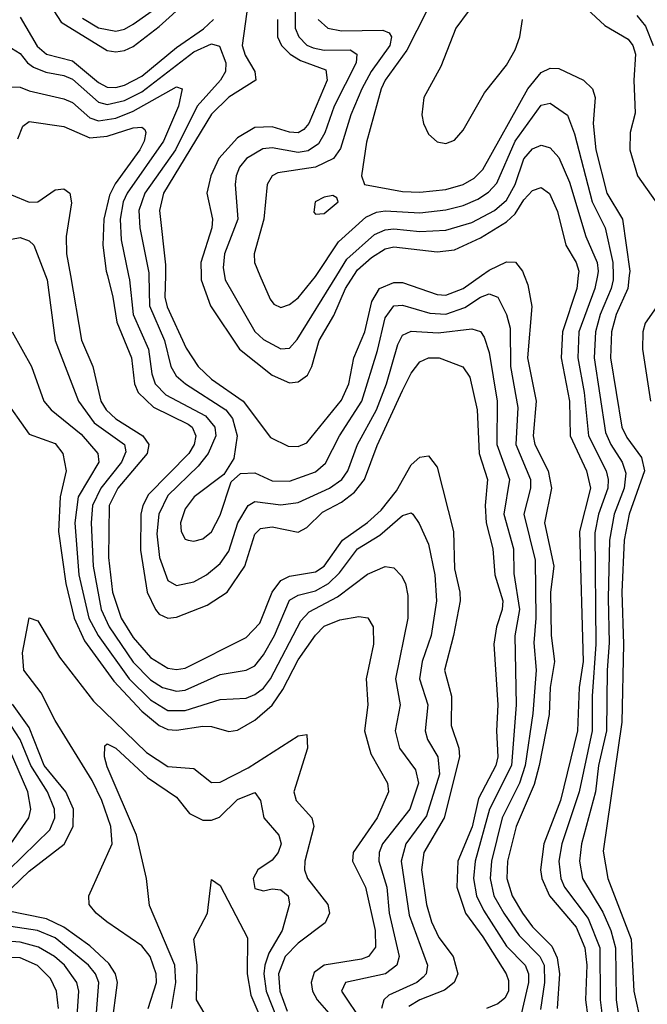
# Model space of a CAD drawing. Header units: inches. Extents: x 990535 to 1117859, y 769386 to 892122.
# Tile 875 of 1056: x 1050809 to 1052254, y 888320 to 890590. Entities that reach past the tile are written whole.
import ezdxf

# ---------------------------------------------------------------- set-up
doc = ezdxf.new("R2010")
doc.units = ezdxf.units.IN
doc.header["$MEASUREMENT"] = 0
doc.layers.add('B0858', color=7, linetype='Continuous')
doc.layers.add('B0859', color=7, linetype='Continuous')

msp = doc.modelspace()

# ---------------------------------------------------------------- linework, layer by layer
at = {"layer": 'B0858', "color": 5}
for points, elevation in [([(1050867.7, 890000), (1050871.5, 889990), (1050890.4, 889850), (1050944.1, 889710), (1050980.4, 889660.4), (1051049.7, 889610), (1051053.3, 889593.3), (1051043.4, 889570), (1050995.1, 889510), (1050976.5, 889470), (1050973.3, 889430), (1050977.7, 889330), (1050996.3, 889230), (1051014.6, 889190), (1051070, 889108.7), (1051110, 889067.5), (1051137.5, 889050), (1051170, 889041.6), (1051190, 889044.3), (1051270, 889080.2), (1051330, 889090.1), (1051350, 889100.3), (1051370, 889125.5), (1051395.1, 889170), (1051430, 889251.3), (1051450, 889262.8), (1051490, 889273.2), (1051519.8, 889290), (1051545.5, 889314.5), (1051586.7, 889370), (1051638.4, 889401.6), (1051690, 889446.6), (1051710, 889452.7), (1051713.7, 889450), (1051728.4, 889428.4), (1051750, 889380.8), (1051764.9, 889310), (1051768.3, 889250), (1051756.3, 889170), (1051735.4, 889110), (1051729.2, 889070), (1051748.8, 889010), (1051742.5, 888950), (1051747.9, 888930), (1051771.9, 888890), (1051775.1, 888850), (1051745.9, 888754.1), (1051698, 888690), (1051687.1, 888650), (1051705.7, 888525.7), (1051748.1, 888410), (1051745, 888390), (1051737.9, 888382.1), (1051723.1, 888370), (1051659.1, 888340.9), (1051647, 888330), (1051641.7, 888310)], 3560), ([(1050925.2, 890000), (1050951, 889851), (1050977.2, 889790), (1050995.8, 889710), (1051007.9, 889690), (1051029.8, 889669.8), (1051091.9, 889630), (1051105.7, 889610), (1051101.9, 889590), (1051034.5, 889510), (1051014.6, 889470), (1051013.4, 889350), (1051022.2, 889270), (1051042.2, 889210), (1051070, 889165.1), (1051110, 889119.2), (1051150, 889094.9), (1051170, 889092), (1051190, 889095.1), (1051330, 889165.2), (1051361.3, 889198.7), (1051390.4, 889269.6), (1051410, 889296.8), (1051430, 889306.7), (1051490, 889316.6), (1051510, 889329.6), (1051551.8, 889390), (1051609.6, 889430.4), (1051640.8, 889459.2), (1051676.1, 889503.9), (1051710, 889563.8), (1051730, 889581), (1051750, 889584.4), (1051770, 889557.8), (1051807.9, 889410), (1051810, 889323.8), (1051822.3, 889270), (1051823, 889250), (1051807.4, 889170), (1051787, 889090), (1051803.3, 889030), (1051802.3, 888962.3), (1051820.1, 888910), (1051821.7, 888890), (1051786, 888750), (1051739.2, 888670), (1051733.8, 888630), (1051745.8, 888550), (1051756.8, 888510), (1051773.7, 888473.7), (1051806.7, 888430), (1051817.8, 888390), (1051809.3, 888370), (1051787.2, 888352.8), (1051730, 888330), (1051705.1, 888314.9)], 3580), ([(1051010.4, 890000), (1051023.4, 889950), (1051032, 889892), (1051066.2, 889810), (1051073, 889750), (1051081.4, 889730), (1051116.5, 889696.5), (1051196.9, 889656.9), (1051205.6, 889650), (1051214.5, 889630), (1051210.3, 889610), (1051198.1, 889590), (1051105.1, 889494.9), (1051092.3, 889470), (1051087.9, 889450), (1051086.9, 889366.9), (1051102.5, 889270), (1051121.2, 889230), (1051130, 889219.5), (1051150, 889209.7), (1051170, 889212.1), (1051240.3, 889239.7), (1051286.2, 889270), (1051326.8, 889330), (1051350, 889403.9), (1051363.1, 889416.9), (1051390, 889420.9), (1051450, 889408.2), (1051470, 889418.9), (1051505.8, 889454.2), (1051550, 889477.8), (1051579.6, 889500.4), (1051602.4, 889530), (1051631.9, 889608.1), (1051690, 889734.7), (1051710, 889774.6), (1051730, 889800.9), (1051750, 889810.5), (1051774.9, 889810), (1051829.2, 889789.2), (1051845.5, 889765.5), (1051862.2, 889690), (1051866.9, 889590), (1051886.4, 889530), (1051880.4, 889470), (1051882.6, 889430), (1051898.7, 889370), (1051902.7, 889310), (1051921.2, 889250), (1051920.1, 889230), (1051907.1, 889190), (1051900.3, 889150), (1051910, 889010), (1051906.8, 888950), (1051910, 888890), (1051905.2, 888870), (1051865.6, 888794.4), (1051850.7, 888729.3), (1051818, 888650), (1051815.2, 888590), (1051835.1, 888530), (1051875.5, 888475.5), (1051929.2, 888390), (1051934.6, 888374.6), (1051934.4, 888350), (1051925.7, 888334.3), (1051910, 888320.8), (1051883.7, 888310)], 3620), ([(1051059.1, 890000), (1051061.1, 889990), (1051069.8, 889910), (1051105.4, 889830), (1051113, 889773), (1051120.7, 889750), (1051144.8, 889724.8), (1051236.7, 889676.7), (1051258.3, 889650), (1051260.3, 889630), (1051243, 889590), (1051219.4, 889560.6), (1051150, 889492.7), (1051128.8, 889450), (1051124.1, 889404.1), (1051130.3, 889350), (1051150, 889297), (1051170, 889285.6), (1051210, 889294.1), (1051239, 889310), (1051270, 889335.7), (1051290, 889364.6), (1051310.9, 889430), (1051334.6, 889470), (1051350, 889478.7), (1051410, 889471.4), (1051450, 889476.8), (1051522.5, 889510), (1051550.5, 889530), (1051564.7, 889550), (1051586.6, 889610), (1051630, 889690.6), (1051653.1, 889750), (1051679.2, 889840.8), (1051690, 889862.6), (1051710, 889871.8), (1051772.1, 889867.9), (1051850, 889877), (1051870, 889870.7), (1051878.1, 889858.1), (1051890, 889822.7), (1051908.4, 889710), (1051907.7, 889610), (1051936.4, 889530), (1051923.8, 889450), (1051945.7, 889370), (1051946.9, 889313.1), (1051959.8, 889230), (1051949.3, 889169.3), (1051952.4, 889010), (1051941, 888870), (1051890.7, 888770), (1051857.4, 888650), (1051853.6, 888610), (1051860.4, 888570), (1051876.5, 888536.5), (1051930, 888454.2), (1051973.1, 888410), (1051980.6, 888390), (1051980.6, 888370), (1051961.9, 888290)], 3640), ([(1051105.9, 890000), (1051107.6, 889930), (1051142.3, 889850), (1051157, 889790), (1051168.8, 889768.8), (1051190.2, 889750.2), (1051283.1, 889690), (1051299, 889670), (1051309.8, 889630.2), (1051302, 889578), (1051279.1, 889540.9), (1051210.1, 889490), (1051190, 889461.8), (1051179.2, 889430), (1051180.1, 889410), (1051190, 889392.1), (1051196.3, 889390), (1051210, 889387.6), (1051230, 889392.9), (1051250, 889409), (1051270, 889447.8), (1051295.4, 889524.6), (1051316.8, 889543.2), (1051350, 889545.4), (1051390, 889526.8), (1051430, 889526.1), (1051490, 889547.6), (1051513, 889567), (1051545.3, 889630), (1051596.7, 889710), (1051632.8, 889827.2), (1051650, 889902.3), (1051670, 889930), (1051690, 889931.9), (1051752.9, 889912.9), (1051790, 889911.1), (1051833.8, 889926.2), (1051870, 889950.1), (1051890, 889957.9), (1051910, 889950), (1051929.8, 889909.8), (1051938.2, 889878.2), (1051938.7, 889790), (1051955.6, 889695.6), (1051951.1, 889610), (1051985.2, 889530), (1051985, 889510), (1051970, 889450), (1051996, 889344), (1051997.7, 889210), (1051993, 889153), (1051998.1, 889090), (1051990.2, 888990), (1051972.9, 888870), (1051959.6, 888830), (1051920.2, 888750), (1051895.4, 888650), (1051892.1, 888610), (1051900.7, 888570), (1051923.4, 888530), (1051958.6, 888478.6), (1052006.8, 888430), (1052016.2, 888410), (1052017.3, 888370), (1052008.2, 888308.2)], 3660), ([(1051144.1, 890000), (1051142.9, 889950), (1051147.9, 889927.9), (1051192.1, 889832.1), (1051219.6, 889790), (1051250, 889760.9), (1051323.5, 889710), (1051386.4, 889626.4), (1051426.8, 889606.8), (1051450, 889606.1), (1051470, 889614.5), (1051550, 889712.3), (1051566.8, 889750), (1051578.2, 889810), (1051603.8, 889870), (1051619.8, 889940.2), (1051637.5, 889970), (1051670, 889983.9), (1051690, 889984), (1051770, 889955.9), (1051790, 889954.8), (1051830, 889969.8), (1051872.6, 890000)], 3680), ([(1051226.2, 890000), (1051226.2, 889990), (1051248, 889930), (1051315.2, 889830), (1051390, 889770.1), (1051430, 889752.4), (1051450, 889754.5), (1051471.2, 889770), (1051481.2, 889790), (1051498.1, 889850), (1051531.9, 889908.1), (1051558.6, 889970), (1051578.1, 890000)], 3720), ([(1051280.4, 890000), (1051282.1, 889990), (1051350, 889871), (1051370, 889852.4), (1051410, 889831), (1051430, 889832.7), (1051447.9, 889852.1), (1051539.2, 890000)], 3740), ([(1051361.9, 890000), (1051385.1, 889945.1), (1051393.8, 889933.8), (1051410, 889926.1), (1051430, 889933), (1051450, 889948.7), (1051490, 889997.9), (1051491.4, 890000)], 3760), ([(1051970.8, 890000), (1051978.8, 889978.8), (1051988.4, 889928.4), (1051978.4, 889810), (1051998.4, 889710), (1051991.5, 889630), (1051995.2, 889610), (1052025.4, 889550), (1052033.4, 889510), (1052017.5, 889430), (1052038.7, 889330), (1052030.9, 889270), (1052032.4, 889170), (1052040.5, 889110), (1052030.7, 889050), (1052028.3, 888988.3), (1052005.1, 888870), (1051993.2, 888826.8), (1051951.9, 888730), (1051932.4, 888650), (1051930.2, 888610), (1051942.7, 888570), (1051966.6, 888530), (1051990, 888498.5), (1052033.9, 888453.9), (1052046.6, 888426.6), (1052051.6, 888390), (1052046.5, 888310)], 3680), ([(1052095.2, 890000), (1052091.6, 889970), (1052058.8, 889870), (1052056.1, 889810), (1052074.6, 889710), (1052076.6, 889630), (1052114, 889550), (1052123, 889510), (1052097.8, 889410), (1052106.1, 889110), (1052097.4, 889050), (1052093.5, 888950), (1052054.1, 888790), (1052016, 888690), (1052007.8, 888630), (1052010.9, 888610), (1052028.7, 888570), (1052090, 888497.3), (1052109.9, 888450), (1052114.7, 888410), (1052112.1, 888330), (1052122.5, 888250)], 3720), ([(1052139.1, 890000), (1052133.1, 889970), (1052096.6, 889870), (1052094.2, 889810), (1052108.4, 889730), (1052118.9, 889630), (1052159.1, 889550), (1052164.2, 889530), (1052163.5, 889510), (1052142, 889450), (1052133, 889407), (1052135.6, 889150), (1052127.2, 889030), (1052127.2, 888950), (1052097, 888810), (1052057, 888690), (1052050.5, 888650), (1052055.1, 888610), (1052063.2, 888590), (1052117.9, 888517.9), (1052145, 888450), (1052145.3, 888330), (1052155.9, 888250)], 3740), ([(1052175.6, 890000), (1052175.8, 889990), (1052171.2, 889970), (1052145.9, 889910), (1052134.5, 889870), (1052131.7, 889810), (1052158.2, 889638.2), (1052170.3, 889610), (1052196.4, 889570), (1052204.3, 889544.3), (1052200.9, 889510), (1052177.6, 889450), (1052166.7, 889390), (1052163.6, 889256.4), (1052166.6, 889153.4), (1052161.5, 889090), (1052159.9, 888950), (1052141.8, 888870), (1052135, 888810), (1052102.4, 888690), (1052098.1, 888650), (1052104.5, 888610), (1052152, 888532), (1052170.4, 888490), (1052181.1, 888450), (1052182.4, 888330), (1052193.8, 888250)], 3760), ([(1052212.6, 890000), (1052209.6, 889970), (1052182.2, 889910), (1052171.5, 889870), (1052169.3, 889810), (1052195.7, 889650), (1052206.8, 889626.8), (1052240.4, 889580.4), (1052247.4, 889550), (1052212.4, 889450), (1052201, 889390), (1052195.4, 889270), (1052199.1, 889150), (1052195.4, 888970), (1052152.8, 888672.8), (1052163.1, 888610), (1052217, 888470), (1052223.1, 888350), (1052240.6, 888270)], 3780), ([(1052290.6, 889949.4), (1052249.3, 889890), (1052244, 889870), (1052243.2, 889830), (1052261.2, 889710)], 3820), ([(1050791.4, 889870), (1050835.4, 889790), (1050864.2, 889710), (1050880.9, 889690), (1050950, 889634.1), (1050988.4, 889590), (1050990.7, 889570), (1050943.1, 889490), (1050935.3, 889430), (1050945, 889310), (1050968, 889210), (1050988.9, 889170), (1051060.7, 889070), (1051110, 889021.8), (1051150, 888997.3), (1051190, 888996.8), (1051270, 889022.6), (1051330, 889025.9), (1051350, 889033.7), (1051370, 889048.5), (1051386.5, 889070), (1051456.3, 889203.7), (1051475.6, 889224.4), (1051540.7, 889259.3), (1051610, 889311.6), (1051650, 889328.9), (1051670, 889325.9), (1051687.8, 889307.8), (1051696.8, 889290), (1051702.4, 889262.4), (1051702.9, 889210), (1051673.8, 889070), (1051684.6, 889010), (1051673.3, 888950), (1051683.4, 888910), (1051720.4, 888860.4), (1051727, 888830), (1051706.8, 888770), (1051643.9, 888690), (1051636.3, 888670), (1051635.9, 888650), (1051653.9, 888590), (1051659.5, 888530), (1051682.7, 888430), (1051677, 888410), (1051651.3, 888390), (1051559.2, 888370), (1051549.6, 888350), (1051598.2, 888278.2)], 3540), ([(1050770, 889720.2), (1050830, 889634.4), (1050890, 889612.9), (1050908.1, 889590), (1050915.5, 889550), (1050901.4, 889490), (1050898, 889410), (1050915, 889290), (1050933.9, 889210), (1050958.1, 889158.1), (1051025.1, 889065.1), (1051090, 888996), (1051130, 888962.8), (1051150, 888953.7), (1051170, 888951.5), (1051230, 888961.2), (1051250, 888960.6), (1051290, 888948.7), (1051310, 888951.5), (1051350, 888974.8), (1051390.2, 889009.8), (1051414.5, 889045.5), (1051450, 889113.6), (1051490, 889170.9), (1051510, 889191.9), (1051545.9, 889205.9), (1051590, 889214.2), (1051610.5, 889210.5), (1051622.5, 889190), (1051623.7, 889150), (1051606.2, 889070), (1051610.1, 889010), (1051602.4, 888950), (1051617.4, 888897.4), (1051656, 888830), (1051658.3, 888810), (1051631.7, 888750), (1051576.3, 888670), (1051574.8, 888650), (1051605, 888590), (1051627.4, 888490), (1051628.3, 888451.6), (1051611.9, 888430), (1051596.1, 888423.9), (1051509.6, 888410), (1051486.8, 888393.2), (1051479.7, 888370), (1051483.3, 888350), (1051493.4, 888330), (1051563.2, 888250)], 3520), ([(1051104.2, 888310), (1051123.7, 888370), (1051123.2, 888390), (1051108.9, 888430), (1051090, 888454.5), (1051008.9, 888510), (1050984.3, 888530), (1050968.4, 888550), (1050967.9, 888570), (1051021.5, 888690), (1051018.7, 888730), (1050997.8, 888790), (1050975.6, 888835.6), (1050890, 888974.4), (1050857.7, 889037.7), (1050817.8, 889090), (1050814.7, 889130), (1050830, 889210.4), (1050850, 889204), (1050899.9, 889119.9), (1050978.5, 889018.5), (1051100.3, 888900.3), (1051150, 888867.9), (1051210, 888863.5), (1051250, 888831), (1051270, 888832.1), (1051334.7, 888865.3), (1051450, 888938.4), (1051470, 888942), (1051471.4, 888910), (1051440.1, 888810), (1051445, 888790), (1051481.2, 888750), (1051485.8, 888730), (1051465.5, 888650), (1051464.6, 888630), (1051471.8, 888610), (1051518, 888550), (1051521.8, 888530), (1051512.1, 888507.9), (1051450, 888461), (1051419.9, 888430), (1051404.3, 888390), (1051407.7, 888350), (1051424.3, 888304.3)], 3480), ([(1050790, 888587.9), (1050830, 888626.6), (1050910.7, 888689.3), (1050932, 888730), (1050932.8, 888770), (1050915, 888810), (1050864.7, 888870), (1050830, 888957.7), (1050791.8, 889011.8)], 3520), ([(1050783.4, 888630), (1050878, 888722), (1050889.4, 888750), (1050888.6, 888770), (1050872.9, 888810), (1050833.9, 888870), (1050810, 888930.3), (1050770, 888991.7)], 3540), ([(1050787.9, 888690), (1050829.6, 888750), (1050834.5, 888770), (1050827.4, 888810), (1050775.3, 888930)], 3560), ([(1051158.2, 888310), (1051167.8, 888370), (1051165.8, 888410), (1051107.3, 888547.3), (1051100.9, 888610), (1051077.9, 888710), (1051010, 888867.6), (1051004.1, 888890), (1051004.5, 888915.5), (1051010, 888920.2), (1051030, 888910.5), (1051102.8, 888842.8), (1051170, 888797.7), (1051199.9, 888759.9), (1051230, 888744.7), (1051250, 888744.6), (1051268.5, 888751.5), (1051310, 888791.6), (1051350, 888808.4), (1051363.5, 888790), (1051370.6, 888750), (1051405.2, 888710), (1051410.5, 888690), (1051403.8, 888670), (1051390, 888652.1), (1051356.9, 888630), (1051346, 888610), (1051350, 888587), (1051370, 888581.7), (1051390, 888586.4), (1051410, 888583.5), (1051426.8, 888570), (1051430, 888551), (1051413.2, 888490), (1051382.5, 888437.5), (1051373, 888410), (1051370.9, 888390), (1051375.9, 888350), (1051425.6, 888225.6)], 3460), ([(1051251.1, 888270), (1051215.6, 888330), (1051217.4, 888410), (1051209.9, 888470), (1051241.1, 888530), (1051250, 888607.3), (1051270, 888593.4), (1051333, 888473), (1051332.7, 888390), (1051341, 888341), (1051422.4, 888150)], 3440), ([(1051020.4, 888270), (1051033.7, 888370), (1051029.3, 888390), (1051014.2, 888414.2), (1050970, 888455), (1050910, 888497.8), (1050870, 888517), (1050775.9, 888535.9)], 3520), ([(1050977.1, 888190), (1050990.8, 888370), (1050982.9, 888390), (1050966.7, 888410), (1050890, 888473.3), (1050849.8, 888490), (1050710.9, 888510.9)], 3540), ([(1050936.5, 888223.5), (1050945, 888350), (1050940.1, 888370), (1050911.9, 888410), (1050888.5, 888430), (1050851.6, 888451.6), (1050810, 888463.1), (1050710, 888470.8)], 3560), ([(1050898.3, 888310), (1050893.3, 888350), (1050879.3, 888379.3), (1050849.2, 888409.2), (1050810, 888426.9), (1050710, 888430.2)], 3580)]:
    msp.add_lwpolyline(points, dxfattribs=dict(at, elevation=elevation))
at = {"layer": 'B0859', "color": 5}
for points, elevation in [([(1051870, 890647.7), (1051812.9, 890570), (1051778.4, 890481.6), (1051739.1, 890410), (1051735, 890370), (1051738.5, 890350), (1051750, 890325.5), (1051770, 890308), (1051790, 890304.6), (1051810, 890312.3), (1051830, 890335.2), (1051879.1, 890420.9), (1051930, 890485.2), (1051950, 890520.1), (1051960.2, 890550), (1051966.3, 890590)], 3820), ([(1050887, 890610), (1050904, 890584), (1051010, 890518.7), (1051030, 890515.5), (1051050, 890518.5), (1051070, 890528.1), (1051130, 890573.7), (1051191.8, 890630)], 3720), ([(1050953, 890593), (1050990, 890571.2), (1051030, 890563.1), (1051050, 890567.9), (1051070, 890579.2), (1051142.3, 890630)], 3740), ([(1051334.8, 890630), (1051321.2, 890530), (1051327.6, 890507.6), (1051350.1, 890470), (1051352.4, 890450), (1051290, 890410.7), (1051250, 890372), (1051139.4, 890190), (1051130.3, 890150), (1051144.7, 890024.7), (1051144.1, 890000)], 3680), ([(1050810, 890595.2), (1050848.4, 890528.4), (1050870, 890510.3), (1050930, 890494.5), (1050990, 890444.9), (1051010, 890434.5), (1051030, 890433.3), (1051050, 890438.8), (1051090, 890459.8), (1051170, 890525.3), (1051231.6, 890568.4), (1051254.7, 890590)], 3680), ([(1051442.7, 890610), (1051442.7, 890570), (1051451.3, 890550), (1051470, 890531.3), (1051484.6, 890524.6), (1051510, 890519.5), (1051570, 890520.1), (1051585.4, 890510), (1051583.7, 890490), (1051533.2, 890390), (1051511.3, 890328.6), (1051496.8, 890303.2), (1051472.9, 890287.1), (1051450, 890283.8), (1051390, 890294.6), (1051368.2, 890291.8), (1051330.7, 890269.3), (1051315.2, 890250), (1051306.8, 890230), (1051304.6, 890210), (1051311, 890130), (1051280.5, 890050), (1051277.4, 890017.4), (1051280.4, 890000)], 3740), ([(1051746.3, 890610), (1051700.6, 890519.4), (1051650, 890450.3), (1051641, 890430), (1051607.6, 890307.6), (1051596.1, 890230), (1051602.4, 890210), (1051690, 890193.9), (1051730, 890192.1), (1051790, 890198.2), (1051830, 890209.8), (1051855.5, 890224.5), (1051875.5, 890244.5), (1051979, 890430), (1052010, 890467.6), (1052030, 890478.2), (1052050, 890477.2), (1052107.5, 890450), (1052128.2, 890430), (1052134.1, 890410), (1052129.4, 890350), (1052135.9, 890290), (1052161, 890190), (1052197.3, 890130), (1052213.6, 890010), (1052212.6, 890000)], 3780), ([(1052114.8, 890614.8), (1052156.3, 890576.3), (1052210, 890544.5), (1052220.8, 890530), (1052226.9, 890510), (1052222.8, 890450), (1052226, 890374), (1052214.4, 890330), (1052213.7, 890290), (1052231.7, 890230), (1052271.9, 890171.9)], 3820), ([(1052230, 890599.1), (1052250, 890574.9), (1052267.8, 890530)], 3840), ([(1051402.4, 890590), (1051402, 890550), (1051411.4, 890530), (1051431.7, 890510), (1051455.5, 890495.5), (1051513.8, 890473.8), (1051516.9, 890450), (1051474.6, 890350), (1051463.2, 890336.8), (1051450, 890329.2), (1051430, 890330.7), (1051390, 890343), (1051350, 890341.4), (1051310, 890317.7), (1051267.3, 890270), (1051248.9, 890230), (1051239.6, 890190), (1051252.6, 890130), (1051251.1, 890110), (1051226, 890030), (1051226.2, 890000)], 3720), ([(1051496.2, 890590), (1051518, 890570), (1051550, 890564.2), (1051645.3, 890565.3), (1051659.2, 890559.1), (1051665.3, 890550), (1051661.1, 890530), (1051618.3, 890470), (1051596.8, 890430), (1051571.3, 890370), (1051547.4, 890292.6), (1051531.2, 890270), (1051490, 890249.5), (1051403.4, 890236.6), (1051390.1, 890229.9), (1051378.8, 890210), (1051370.8, 890130), (1051348.9, 890050), (1051349.2, 890030), (1051361.9, 890000)], 3760), ([(1050790, 890524), (1050810, 890511.8), (1050826.3, 890490), (1050840.2, 890480.2), (1050868.4, 890468.4), (1050910, 890460.9), (1050930, 890452.6), (1050990, 890399.9), (1051010, 890394.5), (1051050, 890403.3), (1051090, 890423.4), (1051210, 890515.8), (1051250, 890533.9), (1051269, 890529), (1051283, 890490), (1051282.3, 890470), (1051271, 890450), (1051217.4, 890390), (1051167.2, 890290), (1051097.1, 890190), (1051082.9, 890150), (1051085.5, 890110), (1051105.8, 890005.8), (1051105.9, 890000)], 3660), ([(1050785.2, 890434.8), (1050810, 890434.5), (1050830, 890425.4), (1050910, 890407.6), (1050930, 890398.6), (1050970, 890363.1), (1050990, 890356.2), (1051030, 890362.6), (1051070, 890378.5), (1051170, 890434.7), (1051182.8, 890430), (1051174.7, 890390), (1051139.7, 890310), (1051055.8, 890190), (1051047, 890170), (1051039.8, 890130), (1051042.5, 890082.5), (1051059.1, 890000)], 3640), ([(1051491.4, 890000), (1051542.8, 890077.2), (1051605.6, 890134.4), (1051630, 890145.8), (1051650, 890148.8), (1051730, 890144.7), (1051790, 890151.5), (1051830, 890161.2), (1051863.9, 890176.1), (1051888.1, 890191.9), (1051907.3, 890212.7), (1051949.6, 890310), (1052010, 890393), (1052030, 890397), (1052070, 890369.4), (1052086.2, 890326.2), (1052127.4, 890170), (1052156.7, 890110), (1052175, 890030), (1052175.6, 890000)], 3760), ([(1050804.6, 890315.4), (1050815.9, 890344.1), (1050830, 890355), (1050910, 890343.6), (1050970, 890317), (1051010, 890321.5), (1051070, 890340.3), (1051090, 890342), (1051096.5, 890336.5), (1051099.2, 890330), (1051095, 890310), (1051085.4, 890290), (1051028.5, 890211.5), (1051015.1, 890184.9), (1051002.1, 890130), (1051000.2, 890070), (1051007.7, 890010), (1051010.4, 890000)], 3620), ([(1051539.2, 890000), (1051562.4, 890037.6), (1051625.5, 890094.5), (1051650, 890105.6), (1051670, 890107.4), (1051730, 890101.2), (1051790, 890104.3), (1051850, 890122.5), (1051902.1, 890150), (1051930, 890173.3), (1051950, 890210), (1051970, 890268.9), (1051990, 890292), (1052010, 890300.1), (1052018.1, 890298.1), (1052030, 890294), (1052050, 890272.1), (1052075.2, 890215.2), (1052112.4, 890090), (1052138.9, 890030), (1052141.1, 890010), (1052139.1, 890000)], 3740), ([(1050708.9, 890000), (1050710, 890001.6), (1050739.9, 890140.1), (1050750, 890162.5), (1050770, 890184.2), (1050790, 890185.7), (1050830, 890169), (1050850, 890170.1), (1050890, 890197.1), (1050910, 890200.1), (1050924.2, 890190), (1050927.6, 890167.6), (1050915.9, 890090), (1050916.5, 890050), (1050925.2, 890000)], 3580), ([(1051578.1, 890000), (1051586.8, 890013.2), (1051618.6, 890041.4), (1051650, 890061.1), (1051670, 890066.2), (1051770, 890054.9), (1051810, 890059.3), (1051870, 890086.5), (1051930, 890123.7), (1051950, 890142.3), (1051970, 890174.6), (1051990, 890196.1), (1052010, 890202.5), (1052028.7, 890188.7), (1052047.5, 890147.5), (1052066.1, 890070), (1052090.3, 890030), (1052096.5, 890010), (1052095.2, 890000)], 3720), ([(1050759.3, 890000), (1050770, 890053.4), (1050782.8, 890077.2), (1050790, 890083.7), (1050810, 890087.5), (1050830, 890080.1), (1050841, 890070), (1050867.7, 890000)], 3560), ([(1051872.6, 890000), (1051890, 890012.4), (1051930, 890031.3), (1051950.8, 890030.8), (1051967, 890010), (1051970.8, 890000)], 3680)]:
    msp.add_lwpolyline(points, dxfattribs=dict(at, elevation=elevation))
at = {"layer": 'B0859', "color": 5, "elevation": 3780}
msp.add_lwpolyline([(1051530, 890184.2), (1051510, 890180.9), (1051489.1, 890170), (1051486.3, 890146.3), (1051490, 890141.6), (1051510, 890142.8), (1051542, 890170), (1051538.7, 890178.7)], close=True, dxfattribs=at)

doc.saveas('drawing.dxf')
